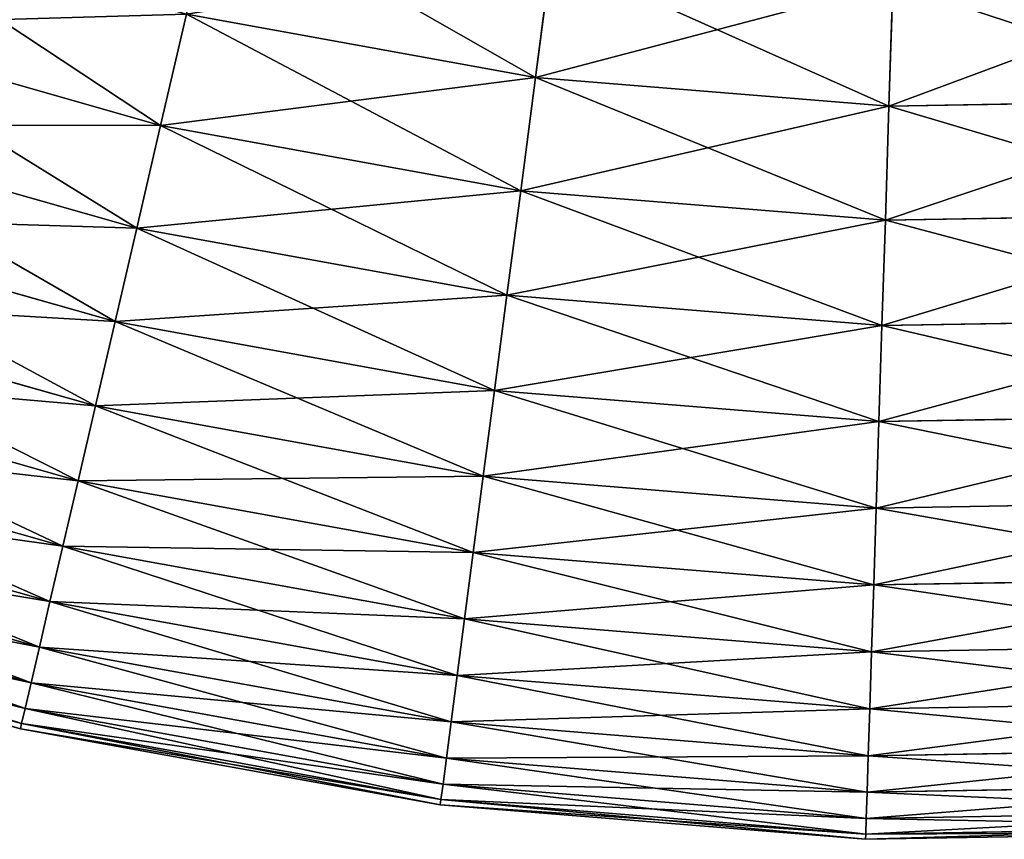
# Model space of a CAD drawing. Extents: x 5 to 635, y -14 to 121.
# Tile 328 of 453: x 574 to 585, y 4 to 13. Entities that reach past the tile are written whole.
import ezdxf

# ---------------------------------------------------------------- set-up
doc = ezdxf.new("R2010")
doc.units = 0
doc.layers.get('0').update_dxf_attribs({"color": 13, "linetype": 'CONTINUOUS'})

# ---------------------------------------------------------------- blocks, each defined once
blk = doc.blocks.new('COMPONENT_4')
for p, q in [((44.767, 10.165, 20.155), (44.583, 8.762, 22.161)), ((44.583, 8.762, 77.718), (44.767, 10.165, 79.725)), ((48.694, 9.846, 20.155), (48.648, 8.432, 22.161)), ((48.648, 8.432, 77.718), (48.694, 9.846, 79.725)), ((40.569, 9.489, 22.161), (40.272, 8.209, 24.235)), ((40.569, 9.489, 77.718), (40.272, 8.209, 75.645)), ((40.569, 9.489, 22.161), (44.583, 8.762, 22.161)), ((40.569, 9.489, 77.718), (44.583, 8.762, 77.718)), ((36.225, 9.361, 24.235), (40.272, 8.209, 24.235)), ((36.225, 9.361, 75.645), (40.272, 8.209, 75.645)), ((44.583, 8.762, 22.161), (44.413, 7.459, 24.235)), ((44.413, 7.459, 75.645), (44.583, 8.762, 77.718)), ((44.583, 8.762, 22.161), (48.648, 8.432, 22.161)), ((44.583, 8.762, 77.718), (48.648, 8.432, 77.718)), ((48.648, 8.432, 22.161), (52.727, 8.502, 22.161)), ((48.648, 8.432, 77.718), (52.727, 8.502, 77.718)), ((48.648, 8.432, 22.161), (48.607, 7.119, 24.235)), ((48.607, 7.119, 75.645), (48.648, 8.432, 77.718)), ((35.837, 8.214, 26.37), (39.998, 7.029, 26.37)), ((35.837, 8.214, 73.51), (39.998, 7.029, 73.51)), ((40.272, 8.209, 24.235), (39.998, 7.029, 26.37)), ((40.272, 8.209, 75.645), (39.998, 7.029, 73.51)), ((40.272, 8.209, 24.235), (44.413, 7.459, 24.235)), ((40.272, 8.209, 75.645), (44.413, 7.459, 75.645)), ((44.413, 7.459, 24.235), (44.255, 6.258, 26.37)), ((44.255, 6.258, 73.51), (44.413, 7.459, 75.645)), ((44.413, 7.459, 24.235), (48.607, 7.119, 24.235)), ((44.413, 7.459, 75.645), (48.607, 7.119, 75.645)), ((35.482, 7.167, 28.562), (39.748, 5.953, 28.562)), ((35.482, 7.167, 71.318), (39.748, 5.953, 71.318)), ((48.607, 7.119, 24.235), (52.814, 7.191, 24.235)), ((48.607, 7.119, 75.645), (52.814, 7.191, 75.645)), ((39.998, 7.029, 26.37), (39.748, 5.953, 28.562)), ((39.998, 7.029, 73.51), (39.748, 5.953, 71.318)), ((39.998, 7.029, 26.37), (44.255, 6.258, 26.37)), ((39.998, 7.029, 73.51), (44.255, 6.258, 73.51)), ((48.607, 7.119, 24.235), (48.568, 5.908, 26.37)), ((48.568, 5.908, 73.51), (48.607, 7.119, 75.645)), ((44.255, 6.258, 26.37), (44.112, 5.163, 28.562)), ((44.112, 5.163, 71.318), (44.255, 6.258, 73.51)), ((44.255, 6.258, 26.37), (48.568, 5.908, 26.37)), ((44.255, 6.258, 73.51), (48.568, 5.908, 73.51)), ((35.163, 6.224, 30.806), (39.523, 4.983, 30.806)), ((35.163, 6.224, 69.074), (39.523, 4.983, 69.074)), ((39.748, 5.953, 28.562), (39.523, 4.983, 30.806)), ((39.748, 5.953, 71.318), (39.523, 4.983, 69.074)), ((39.748, 5.953, 28.562), (44.112, 5.163, 28.562)), ((39.748, 5.953, 71.318), (44.112, 5.163, 71.318)), ((48.568, 5.908, 26.37), (48.533, 4.804, 28.562)), ((48.533, 4.804, 71.318), (48.568, 5.908, 73.51)), ((48.568, 5.908, 26.37), (52.894, 5.982, 26.37)), ((48.568, 5.908, 73.51), (52.894, 5.982, 73.51)), ((34.88, 5.387, 33.095), (39.323, 4.122, 33.095)), ((34.88, 5.387, 66.784), (39.323, 4.122, 66.784)), ((44.112, 5.163, 28.562), (43.983, 4.175, 30.806)), ((43.983, 4.175, 69.074), (44.112, 5.163, 71.318)), ((44.112, 5.163, 28.562), (48.533, 4.804, 28.562)), ((44.112, 5.163, 71.318), (48.533, 4.804, 71.318)), ((39.523, 4.983, 30.806), (39.323, 4.122, 33.095)), ((39.523, 4.983, 69.074), (39.323, 4.122, 66.784)), ((39.523, 4.983, 30.806), (43.983, 4.175, 30.806)), ((39.523, 4.983, 69.074), (43.983, 4.175, 69.074)), ((48.533, 4.804, 28.562), (52.967, 4.88, 28.562)), ((48.533, 4.804, 71.318), (52.967, 4.88, 71.318)), ((48.533, 4.804, 28.562), (48.501, 3.809, 30.806)), ((48.501, 3.809, 69.074), (48.533, 4.804, 71.318)), ((34.632, 4.657, 35.426), (39.148, 3.371, 35.426)), ((34.632, 4.657, 64.454), (39.148, 3.371, 64.454)), ((39.323, 4.122, 33.095), (39.148, 3.371, 35.426)), ((39.323, 4.122, 66.784), (39.148, 3.371, 64.454)), ((39.323, 4.122, 33.095), (43.868, 3.299, 33.095)), ((39.323, 4.122, 66.784), (43.868, 3.299, 66.784)), ((43.983, 4.175, 30.806), (43.868, 3.299, 33.095)), ((43.868, 3.299, 66.784), (43.983, 4.175, 69.074)), ((43.983, 4.175, 30.806), (48.501, 3.809, 30.806)), ((43.983, 4.175, 69.074), (48.501, 3.809, 69.074)), ((34.422, 4.036, 37.791), (39, 2.733, 37.791)), ((34.422, 4.036, 62.089), (39, 2.733, 62.089)), ((48.501, 3.809, 30.806), (53.033, 3.887, 30.806)), ((48.501, 3.809, 69.074), (53.033, 3.887, 69.074)), ((48.501, 3.809, 30.806), (48.473, 2.925, 33.095)), ((48.473, 2.925, 66.784), (48.501, 3.809, 69.074)), ((34.25, 3.526, 40.185), (38.878, 2.208, 40.185)), ((34.25, 3.526, 59.694), (38.878, 2.208, 59.694)), ((39.148, 3.371, 35.426), (39, 2.733, 37.791)), ((39.148, 3.371, 64.454), (39, 2.733, 62.089)), ((39.148, 3.371, 35.426), (43.768, 2.534, 35.426)), ((39.148, 3.371, 64.454), (43.768, 2.534, 64.454)), ((43.868, 3.299, 33.095), (43.768, 2.534, 35.426)), ((43.768, 2.534, 64.454), (43.868, 3.299, 66.784)), ((43.868, 3.299, 33.095), (48.473, 2.925, 33.095)), ((43.868, 3.299, 66.784), (48.473, 2.925, 66.784)), ((34.115, 3.128, 42.603), (38.783, 1.799, 42.603)), ((34.115, 3.128, 57.276), (38.783, 1.799, 57.276)), ((48.473, 2.925, 33.095), (53.092, 3.004, 33.095)), ((48.473, 2.925, 66.784), (53.092, 3.004, 66.784)), ((34.018, 2.843, 45.039), (38.715, 1.506, 45.039)), ((34.018, 2.843, 54.841), (38.715, 1.506, 54.841)), ((48.473, 2.925, 33.095), (48.448, 2.154, 35.426)), ((48.448, 2.154, 64.454), (48.473, 2.925, 66.784)), ((39, 2.733, 37.791), (38.878, 2.208, 40.185)), ((39, 2.733, 62.089), (38.878, 2.208, 59.694)), ((39, 2.733, 37.791), (43.683, 1.885, 37.791)), ((39, 2.733, 62.089), (43.683, 1.885, 62.089)), ((33.941, 2.615, 49.94), (38.66, 1.271, 49.94)), ((33.96, 2.672, 47.486), (38.674, 1.33, 47.486)), ((33.96, 2.672, 52.393), (38.674, 1.33, 52.393)), ((43.768, 2.534, 35.426), (43.683, 1.885, 37.791)), ((43.683, 1.885, 62.089), (43.768, 2.534, 64.454)), ((43.768, 2.534, 35.426), (48.448, 2.154, 35.426)), ((43.768, 2.534, 64.454), (48.448, 2.154, 64.454)), ((38.878, 2.208, 40.185), (38.783, 1.799, 42.603)), ((38.878, 2.208, 59.694), (38.783, 1.799, 57.276)), ((38.878, 2.208, 40.185), (43.613, 1.351, 40.185)), ((38.878, 2.208, 59.694), (43.613, 1.351, 59.694)), ((48.448, 2.154, 35.426), (48.427, 1.499, 37.791)), ((48.427, 1.499, 62.089), (48.448, 2.154, 64.454)), ((48.448, 2.154, 35.426), (53.143, 2.235, 35.426)), ((48.448, 2.154, 64.454), (53.143, 2.235, 64.454)), ((43.683, 1.885, 37.791), (43.613, 1.351, 40.185)), ((43.613, 1.351, 59.694), (43.683, 1.885, 62.089)), ((43.683, 1.885, 37.791), (48.427, 1.499, 37.791)), ((43.683, 1.885, 62.089), (48.427, 1.499, 62.089)), ((38.783, 1.799, 42.603), (38.715, 1.506, 45.039)), ((38.783, 1.799, 57.276), (38.715, 1.506, 54.841)), ((38.783, 1.799, 42.603), (43.559, 0.934, 42.603)), ((38.783, 1.799, 57.276), (43.559, 0.934, 57.276)), ((38.715, 1.506, 45.039), (38.674, 1.33, 47.486)), ((38.715, 1.506, 54.841), (38.674, 1.33, 52.393)), ((38.715, 1.506, 45.039), (43.52, 0.636, 45.039)), ((38.715, 1.506, 54.841), (43.52, 0.636, 54.841)), ((48.427, 1.499, 37.791), (48.41, 0.961, 40.185)), ((48.41, 0.961, 59.694), (48.427, 1.499, 62.089)), ((48.427, 1.499, 37.791), (53.186, 1.581, 37.791)), ((48.427, 1.499, 62.089), (53.186, 1.581, 62.089)), ((38.674, 1.33, 47.486), (38.66, 1.271, 49.94)), ((38.674, 1.33, 52.393), (38.66, 1.271, 49.94)), ((38.66, 1.271, 49.94), (43.489, 0.397, 49.94)), ((38.674, 1.33, 47.486), (43.496, 0.457, 47.486)), ((38.674, 1.33, 52.393), (43.496, 0.457, 52.393)), ((43.613, 1.351, 40.185), (43.559, 0.934, 42.603)), ((43.559, 0.934, 57.276), (43.613, 1.351, 59.694)), ((43.613, 1.351, 40.185), (48.41, 0.961, 40.185)), ((43.613, 1.351, 59.694), (48.41, 0.961, 59.694)), ((48.41, 0.961, 40.185), (53.222, 1.044, 40.185)), ((48.41, 0.961, 59.694), (53.222, 1.044, 59.694)), ((43.559, 0.934, 42.603), (43.52, 0.636, 45.039)), ((43.52, 0.636, 54.841), (43.559, 0.934, 57.276)), ((43.559, 0.934, 42.603), (48.397, 0.542, 42.603)), ((43.559, 0.934, 57.276), (48.397, 0.542, 57.276)), ((48.41, 0.961, 40.185), (48.397, 0.542, 42.603)), ((48.397, 0.542, 57.276), (48.41, 0.961, 59.694)), ((43.52, 0.636, 45.039), (43.496, 0.457, 47.486)), ((43.496, 0.457, 52.393), (43.52, 0.636, 54.841)), ((43.52, 0.636, 45.039), (48.387, 0.241, 45.039)), ((43.52, 0.636, 54.841), (48.387, 0.241, 54.841)), ((48.397, 0.542, 42.603), (53.249, 0.625, 42.603)), ((48.397, 0.542, 57.276), (53.249, 0.625, 57.276)), ((43.496, 0.457, 47.486), (43.489, 0.397, 49.94)), ((43.489, 0.397, 49.94), (43.496, 0.457, 52.393)), ((43.496, 0.457, 47.486), (48.381, 0.06, 47.486)), ((43.496, 0.457, 52.393), (48.381, 0.06, 52.393)), ((48.397, 0.542, 42.603), (48.387, 0.241, 45.039)), ((48.387, 0.241, 54.841), (48.397, 0.542, 57.276)), ((43.489, 0.397, 49.94), (48.379, 0, 49.94)), ((48.387, 0.241, 45.039), (48.381, 0.06, 47.486)), ((48.381, 0.06, 52.393), (48.387, 0.241, 54.841)), ((48.387, 0.241, 45.039), (53.269, 0.325, 45.039)), ((48.387, 0.241, 54.841), (53.269, 0.325, 54.841)), ((48.381, 0.06, 47.486), (53.281, 0.144, 47.486)), ((48.381, 0.06, 52.393), (53.281, 0.144, 52.393)), ((48.379, 0, 49.94), (53.285, 0.084, 49.94)), ((48.381, 0.06, 47.486), (48.379, 0, 49.94)), ((48.379, 0, 49.94), (48.381, 0.06, 52.393))]:
    blk.add_line(p, q)
mesh = blk.add_polyface()
corners = [(44.583, 8.762, 22.161), (40.89, 10.867, 20.155), (44.767, 10.165, 20.155), (40.569, 9.489, 22.161)]
mesh.append_faces([[corners[k] for k in face] for face in [(0, 1, 2), (1, 0, 3)]], dxfattribs={"vtx0": -1})
mesh = blk.add_polyface()
corners = [(44.767, 10.165, 79.725), (40.569, 9.489, 77.718), (44.583, 8.762, 77.718), (40.89, 10.867, 79.725)]
mesh.append_faces([[corners[k] for k in face] for face in [(0, 1, 2), (1, 0, 3)]], dxfattribs={"vtx0": -1})
mesh = blk.add_polyface()
corners = [(40.272, 8.209, 24.235), (36.647, 10.606, 22.161), (40.569, 9.489, 22.161), (36.225, 9.361, 24.235)]
mesh.append_faces([[corners[k] for k in face] for face in [(0, 1, 2), (1, 0, 3)]], dxfattribs={"vtx0": -1})
mesh = blk.add_polyface()
corners = [(40.569, 9.489, 77.718), (36.225, 9.361, 75.645), (40.272, 8.209, 75.645), (36.647, 10.606, 77.718)]
mesh.append_faces([[corners[k] for k in face] for face in [(0, 1, 2), (1, 0, 3)]], dxfattribs={"vtx0": -1})
mesh = blk.add_polyface()
corners = [(48.648, 8.432, 22.161), (44.767, 10.165, 20.155), (48.694, 9.846, 20.155), (44.583, 8.762, 22.161)]
mesh.append_faces([[corners[k] for k in face] for face in [(0, 1, 2), (1, 0, 3)]], dxfattribs={"vtx0": -1})
mesh = blk.add_polyface()
corners = [(48.694, 9.846, 79.725), (44.583, 8.762, 77.718), (48.648, 8.432, 77.718), (44.767, 10.165, 79.725)]
mesh.append_faces([[corners[k] for k in face] for face in [(0, 1, 2), (1, 0, 3)]], dxfattribs={"vtx0": -1})
mesh = blk.add_polyface()
corners = [(52.727, 8.502, 22.161), (48.694, 9.846, 20.155), (52.633, 9.914, 20.155), (48.648, 8.432, 22.161)]
mesh.append_faces([[corners[k] for k in face] for face in [(0, 1, 2), (1, 0, 3)]], dxfattribs={"vtx0": -1})
mesh = blk.add_polyface()
corners = [(52.633, 9.914, 79.725), (48.648, 8.432, 77.718), (52.727, 8.502, 77.718), (48.694, 9.846, 79.725)]
mesh.append_faces([[corners[k] for k in face] for face in [(0, 1, 2), (1, 0, 3)]], dxfattribs={"vtx0": -1})
mesh = blk.add_polyface()
corners = [(44.413, 7.459, 24.235), (40.569, 9.489, 22.161), (44.583, 8.762, 22.161), (40.272, 8.209, 24.235)]
mesh.append_faces([[corners[k] for k in face] for face in [(0, 1, 2), (1, 0, 3)]], dxfattribs={"vtx0": -1})
mesh = blk.add_polyface()
corners = [(44.583, 8.762, 77.718), (40.272, 8.209, 75.645), (44.413, 7.459, 75.645), (40.569, 9.489, 77.718)]
mesh.append_faces([[corners[k] for k in face] for face in [(0, 1, 2), (1, 0, 3)]], dxfattribs={"vtx0": -1})
mesh = blk.add_polyface()
corners = [(39.998, 7.029, 26.37), (36.225, 9.361, 24.235), (40.272, 8.209, 24.235), (35.837, 8.214, 26.37)]
mesh.append_faces([[corners[k] for k in face] for face in [(0, 1, 2), (1, 0, 3)]], dxfattribs={"vtx0": -1})
mesh = blk.add_polyface()
corners = [(40.272, 8.209, 75.645), (35.837, 8.214, 73.51), (39.998, 7.029, 73.51), (36.225, 9.361, 75.645)]
mesh.append_faces([[corners[k] for k in face] for face in [(0, 1, 2), (1, 0, 3)]], dxfattribs={"vtx0": -1})
mesh = blk.add_polyface()
corners = [(48.607, 7.119, 24.235), (44.583, 8.762, 22.161), (48.648, 8.432, 22.161), (44.413, 7.459, 24.235)]
mesh.append_faces([[corners[k] for k in face] for face in [(0, 1, 2), (1, 0, 3)]], dxfattribs={"vtx0": -1})
mesh = blk.add_polyface()
corners = [(48.648, 8.432, 77.718), (44.413, 7.459, 75.645), (48.607, 7.119, 75.645), (44.583, 8.762, 77.718)]
mesh.append_faces([[corners[k] for k in face] for face in [(0, 1, 2), (1, 0, 3)]], dxfattribs={"vtx0": -1})
mesh = blk.add_polyface()
corners = [(52.814, 7.191, 24.235), (48.648, 8.432, 22.161), (52.727, 8.502, 22.161), (48.607, 7.119, 24.235)]
mesh.append_faces([[corners[k] for k in face] for face in [(0, 1, 2), (1, 0, 3)]], dxfattribs={"vtx0": -1})
mesh = blk.add_polyface()
corners = [(52.727, 8.502, 77.718), (48.607, 7.119, 75.645), (52.814, 7.191, 75.645), (48.648, 8.432, 77.718)]
mesh.append_faces([[corners[k] for k in face] for face in [(0, 1, 2), (1, 0, 3)]], dxfattribs={"vtx0": -1})
mesh = blk.add_polyface()
corners = [(39.748, 5.953, 28.562), (35.837, 8.214, 26.37), (39.998, 7.029, 26.37), (35.482, 7.167, 28.562)]
mesh.append_faces([[corners[k] for k in face] for face in [(0, 1, 2), (1, 0, 3)]], dxfattribs={"vtx0": -1})
mesh = blk.add_polyface()
corners = [(39.998, 7.029, 73.51), (35.482, 7.167, 71.318), (39.748, 5.953, 71.318), (35.837, 8.214, 73.51)]
mesh.append_faces([[corners[k] for k in face] for face in [(0, 1, 2), (1, 0, 3)]], dxfattribs={"vtx0": -1})
mesh = blk.add_polyface()
corners = [(44.255, 6.258, 26.37), (40.272, 8.209, 24.235), (44.413, 7.459, 24.235), (39.998, 7.029, 26.37)]
mesh.append_faces([[corners[k] for k in face] for face in [(0, 1, 2), (1, 0, 3)]], dxfattribs={"vtx0": -1})
mesh = blk.add_polyface()
corners = [(44.413, 7.459, 75.645), (39.998, 7.029, 73.51), (44.255, 6.258, 73.51), (40.272, 8.209, 75.645)]
mesh.append_faces([[corners[k] for k in face] for face in [(0, 1, 2), (1, 0, 3)]], dxfattribs={"vtx0": -1})
mesh = blk.add_polyface()
corners = [(48.568, 5.908, 26.37), (44.413, 7.459, 24.235), (48.607, 7.119, 24.235), (44.255, 6.258, 26.37)]
mesh.append_faces([[corners[k] for k in face] for face in [(0, 1, 2), (1, 0, 3)]], dxfattribs={"vtx0": -1})
mesh = blk.add_polyface()
corners = [(48.607, 7.119, 75.645), (44.255, 6.258, 73.51), (48.568, 5.908, 73.51), (44.413, 7.459, 75.645)]
mesh.append_faces([[corners[k] for k in face] for face in [(0, 1, 2), (1, 0, 3)]], dxfattribs={"vtx0": -1})
mesh = blk.add_polyface()
corners = [(39.523, 4.983, 30.806), (35.482, 7.167, 28.562), (39.748, 5.953, 28.562), (35.163, 6.224, 30.806)]
mesh.append_faces([[corners[k] for k in face] for face in [(0, 1, 2), (1, 0, 3)]], dxfattribs={"vtx0": -1})
mesh = blk.add_polyface()
corners = [(39.748, 5.953, 71.318), (35.163, 6.224, 69.074), (39.523, 4.983, 69.074), (35.482, 7.167, 71.318)]
mesh.append_faces([[corners[k] for k in face] for face in [(0, 1, 2), (1, 0, 3)]], dxfattribs={"vtx0": -1})
mesh = blk.add_polyface()
corners = [(52.894, 5.982, 26.37), (48.607, 7.119, 24.235), (52.814, 7.191, 24.235), (48.568, 5.908, 26.37)]
mesh.append_faces([[corners[k] for k in face] for face in [(0, 1, 2), (1, 0, 3)]], dxfattribs={"vtx0": -1})
mesh = blk.add_polyface()
corners = [(52.814, 7.191, 75.645), (48.568, 5.908, 73.51), (52.894, 5.982, 73.51), (48.607, 7.119, 75.645)]
mesh.append_faces([[corners[k] for k in face] for face in [(0, 1, 2), (1, 0, 3)]], dxfattribs={"vtx0": -1})
mesh = blk.add_polyface()
corners = [(44.112, 5.163, 28.562), (39.998, 7.029, 26.37), (44.255, 6.258, 26.37), (39.748, 5.953, 28.562)]
mesh.append_faces([[corners[k] for k in face] for face in [(0, 1, 2), (1, 0, 3)]], dxfattribs={"vtx0": -1})
mesh = blk.add_polyface()
corners = [(44.255, 6.258, 73.51), (39.748, 5.953, 71.318), (44.112, 5.163, 71.318), (39.998, 7.029, 73.51)]
mesh.append_faces([[corners[k] for k in face] for face in [(0, 1, 2), (1, 0, 3)]], dxfattribs={"vtx0": -1})
mesh = blk.add_polyface()
corners = [(48.533, 4.804, 28.562), (44.255, 6.258, 26.37), (48.568, 5.908, 26.37), (44.112, 5.163, 28.562)]
mesh.append_faces([[corners[k] for k in face] for face in [(0, 1, 2), (1, 0, 3)]], dxfattribs={"vtx0": -1})
mesh = blk.add_polyface()
corners = [(48.568, 5.908, 73.51), (44.112, 5.163, 71.318), (48.533, 4.804, 71.318), (44.255, 6.258, 73.51)]
mesh.append_faces([[corners[k] for k in face] for face in [(0, 1, 2), (1, 0, 3)]], dxfattribs={"vtx0": -1})
mesh = blk.add_polyface()
corners = [(39.323, 4.122, 33.095), (35.163, 6.224, 30.806), (39.523, 4.983, 30.806), (34.88, 5.387, 33.095)]
mesh.append_faces([[corners[k] for k in face] for face in [(0, 1, 2), (1, 0, 3)]], dxfattribs={"vtx0": -1})
mesh = blk.add_polyface()
corners = [(39.523, 4.983, 69.074), (34.88, 5.387, 66.784), (39.323, 4.122, 66.784), (35.163, 6.224, 69.074)]
mesh.append_faces([[corners[k] for k in face] for face in [(0, 1, 2), (1, 0, 3)]], dxfattribs={"vtx0": -1})
mesh = blk.add_polyface()
corners = [(43.983, 4.175, 30.806), (39.748, 5.953, 28.562), (44.112, 5.163, 28.562), (39.523, 4.983, 30.806)]
mesh.append_faces([[corners[k] for k in face] for face in [(0, 1, 2), (1, 0, 3)]], dxfattribs={"vtx0": -1})
mesh = blk.add_polyface()
corners = [(44.112, 5.163, 71.318), (39.523, 4.983, 69.074), (43.983, 4.175, 69.074), (39.748, 5.953, 71.318)]
mesh.append_faces([[corners[k] for k in face] for face in [(0, 1, 2), (1, 0, 3)]], dxfattribs={"vtx0": -1})
mesh = blk.add_polyface()
corners = [(52.967, 4.88, 28.562), (48.568, 5.908, 26.37), (52.894, 5.982, 26.37), (48.533, 4.804, 28.562)]
mesh.append_faces([[corners[k] for k in face] for face in [(0, 1, 2), (1, 0, 3)]], dxfattribs={"vtx0": -1})
mesh = blk.add_polyface()
corners = [(52.894, 5.982, 73.51), (48.533, 4.804, 71.318), (52.967, 4.88, 71.318), (48.568, 5.908, 73.51)]
mesh.append_faces([[corners[k] for k in face] for face in [(0, 1, 2), (1, 0, 3)]], dxfattribs={"vtx0": -1})
mesh = blk.add_polyface()
corners = [(39.148, 3.371, 35.426), (34.88, 5.387, 33.095), (39.323, 4.122, 33.095), (34.632, 4.657, 35.426)]
mesh.append_faces([[corners[k] for k in face] for face in [(0, 1, 2), (1, 0, 3)]], dxfattribs={"vtx0": -1})
mesh = blk.add_polyface()
corners = [(39.323, 4.122, 66.784), (34.632, 4.657, 64.454), (39.148, 3.371, 64.454), (34.88, 5.387, 66.784)]
mesh.append_faces([[corners[k] for k in face] for face in [(0, 1, 2), (1, 0, 3)]], dxfattribs={"vtx0": -1})
mesh = blk.add_polyface()
corners = [(48.501, 3.809, 30.806), (44.112, 5.163, 28.562), (48.533, 4.804, 28.562), (43.983, 4.175, 30.806)]
mesh.append_faces([[corners[k] for k in face] for face in [(0, 1, 2), (1, 0, 3)]], dxfattribs={"vtx0": -1})
mesh = blk.add_polyface()
corners = [(48.533, 4.804, 71.318), (43.983, 4.175, 69.074), (48.501, 3.809, 69.074), (44.112, 5.163, 71.318)]
mesh.append_faces([[corners[k] for k in face] for face in [(0, 1, 2), (1, 0, 3)]], dxfattribs={"vtx0": -1})
mesh = blk.add_polyface()
corners = [(43.868, 3.299, 33.095), (39.523, 4.983, 30.806), (43.983, 4.175, 30.806), (39.323, 4.122, 33.095)]
mesh.append_faces([[corners[k] for k in face] for face in [(0, 1, 2), (1, 0, 3)]], dxfattribs={"vtx0": -1})
mesh = blk.add_polyface()
corners = [(43.983, 4.175, 69.074), (39.323, 4.122, 66.784), (43.868, 3.299, 66.784), (39.523, 4.983, 69.074)]
mesh.append_faces([[corners[k] for k in face] for face in [(0, 1, 2), (1, 0, 3)]], dxfattribs={"vtx0": -1})
mesh = blk.add_polyface()
corners = [(53.033, 3.887, 30.806), (48.533, 4.804, 28.562), (52.967, 4.88, 28.562), (48.501, 3.809, 30.806)]
mesh.append_faces([[corners[k] for k in face] for face in [(0, 1, 2), (1, 0, 3)]], dxfattribs={"vtx0": -1})
mesh = blk.add_polyface()
corners = [(52.967, 4.88, 71.318), (48.501, 3.809, 69.074), (53.033, 3.887, 69.074), (48.533, 4.804, 71.318)]
mesh.append_faces([[corners[k] for k in face] for face in [(0, 1, 2), (1, 0, 3)]], dxfattribs={"vtx0": -1})
mesh = blk.add_polyface()
corners = [(39, 2.733, 37.791), (34.632, 4.657, 35.426), (39.148, 3.371, 35.426), (34.422, 4.036, 37.791)]
mesh.append_faces([[corners[k] for k in face] for face in [(0, 1, 2), (1, 0, 3)]], dxfattribs={"vtx0": -1})
mesh = blk.add_polyface()
corners = [(39.148, 3.371, 64.454), (34.422, 4.036, 62.089), (39, 2.733, 62.089), (34.632, 4.657, 64.454)]
mesh.append_faces([[corners[k] for k in face] for face in [(0, 1, 2), (1, 0, 3)]], dxfattribs={"vtx0": -1})
mesh = blk.add_polyface()
corners = [(43.768, 2.534, 35.426), (39.323, 4.122, 33.095), (43.868, 3.299, 33.095), (39.148, 3.371, 35.426)]
mesh.append_faces([[corners[k] for k in face] for face in [(0, 1, 2), (1, 0, 3)]], dxfattribs={"vtx0": -1})
mesh = blk.add_polyface()
corners = [(43.868, 3.299, 66.784), (39.148, 3.371, 64.454), (43.768, 2.534, 64.454), (39.323, 4.122, 66.784)]
mesh.append_faces([[corners[k] for k in face] for face in [(0, 1, 2), (1, 0, 3)]], dxfattribs={"vtx0": -1})
mesh = blk.add_polyface()
corners = [(48.473, 2.925, 33.095), (43.983, 4.175, 30.806), (48.501, 3.809, 30.806), (43.868, 3.299, 33.095)]
mesh.append_faces([[corners[k] for k in face] for face in [(0, 1, 2), (1, 0, 3)]], dxfattribs={"vtx0": -1})
mesh = blk.add_polyface()
corners = [(48.501, 3.809, 69.074), (43.868, 3.299, 66.784), (48.473, 2.925, 66.784), (43.983, 4.175, 69.074)]
mesh.append_faces([[corners[k] for k in face] for face in [(0, 1, 2), (1, 0, 3)]], dxfattribs={"vtx0": -1})
mesh = blk.add_polyface()
corners = [(38.878, 2.208, 40.185), (34.422, 4.036, 37.791), (39, 2.733, 37.791), (34.25, 3.526, 40.185)]
mesh.append_faces([[corners[k] for k in face] for face in [(0, 1, 2), (1, 0, 3)]], dxfattribs={"vtx0": -1})
mesh = blk.add_polyface()
corners = [(39, 2.733, 62.089), (34.25, 3.526, 59.694), (38.878, 2.208, 59.694), (34.422, 4.036, 62.089)]
mesh.append_faces([[corners[k] for k in face] for face in [(0, 1, 2), (1, 0, 3)]], dxfattribs={"vtx0": -1})
mesh = blk.add_polyface()
corners = [(53.092, 3.004, 33.095), (48.501, 3.809, 30.806), (53.033, 3.887, 30.806), (48.473, 2.925, 33.095)]
mesh.append_faces([[corners[k] for k in face] for face in [(0, 1, 2), (1, 0, 3)]], dxfattribs={"vtx0": -1})
mesh = blk.add_polyface()
corners = [(53.033, 3.887, 69.074), (48.473, 2.925, 66.784), (53.092, 3.004, 66.784), (48.501, 3.809, 69.074)]
mesh.append_faces([[corners[k] for k in face] for face in [(0, 1, 2), (1, 0, 3)]], dxfattribs={"vtx0": -1})
mesh = blk.add_polyface()
corners = [(38.783, 1.799, 42.603), (34.25, 3.526, 40.185), (38.878, 2.208, 40.185), (34.115, 3.128, 42.603)]
mesh.append_faces([[corners[k] for k in face] for face in [(0, 1, 2), (1, 0, 3)]], dxfattribs={"vtx0": -1})
mesh = blk.add_polyface()
corners = [(38.878, 2.208, 59.694), (34.115, 3.128, 57.276), (38.783, 1.799, 57.276), (34.25, 3.526, 59.694)]
mesh.append_faces([[corners[k] for k in face] for face in [(0, 1, 2), (1, 0, 3)]], dxfattribs={"vtx0": -1})
mesh = blk.add_polyface()
corners = [(43.683, 1.885, 37.791), (39.148, 3.371, 35.426), (43.768, 2.534, 35.426), (39, 2.733, 37.791)]
mesh.append_faces([[corners[k] for k in face] for face in [(0, 1, 2), (1, 0, 3)]], dxfattribs={"vtx0": -1})
mesh = blk.add_polyface()
corners = [(43.768, 2.534, 64.454), (39, 2.733, 62.089), (43.683, 1.885, 62.089), (39.148, 3.371, 64.454)]
mesh.append_faces([[corners[k] for k in face] for face in [(0, 1, 2), (1, 0, 3)]], dxfattribs={"vtx0": -1})
mesh = blk.add_polyface()
corners = [(48.448, 2.154, 35.426), (43.868, 3.299, 33.095), (48.473, 2.925, 33.095), (43.768, 2.534, 35.426)]
mesh.append_faces([[corners[k] for k in face] for face in [(0, 1, 2), (1, 0, 3)]], dxfattribs={"vtx0": -1})
mesh = blk.add_polyface()
corners = [(48.473, 2.925, 66.784), (43.768, 2.534, 64.454), (48.448, 2.154, 64.454), (43.868, 3.299, 66.784)]
mesh.append_faces([[corners[k] for k in face] for face in [(0, 1, 2), (1, 0, 3)]], dxfattribs={"vtx0": -1})
mesh = blk.add_polyface()
corners = [(38.715, 1.506, 45.039), (34.115, 3.128, 42.603), (38.783, 1.799, 42.603), (34.018, 2.843, 45.039)]
mesh.append_faces([[corners[k] for k in face] for face in [(0, 1, 2), (1, 0, 3)]], dxfattribs={"vtx0": -1})
mesh = blk.add_polyface()
corners = [(38.783, 1.799, 57.276), (34.018, 2.843, 54.841), (38.715, 1.506, 54.841), (34.115, 3.128, 57.276)]
mesh.append_faces([[corners[k] for k in face] for face in [(0, 1, 2), (1, 0, 3)]], dxfattribs={"vtx0": -1})
mesh = blk.add_polyface()
corners = [(53.143, 2.235, 35.426), (48.473, 2.925, 33.095), (53.092, 3.004, 33.095), (48.448, 2.154, 35.426)]
mesh.append_faces([[corners[k] for k in face] for face in [(0, 1, 2), (1, 0, 3)]], dxfattribs={"vtx0": -1})
mesh = blk.add_polyface()
corners = [(53.092, 3.004, 66.784), (48.448, 2.154, 64.454), (53.143, 2.235, 64.454), (48.473, 2.925, 66.784)]
mesh.append_faces([[corners[k] for k in face] for face in [(0, 1, 2), (1, 0, 3)]], dxfattribs={"vtx0": -1})
mesh = blk.add_polyface()
corners = [(38.674, 1.33, 47.486), (34.018, 2.843, 45.039), (38.715, 1.506, 45.039), (33.96, 2.672, 47.486)]
mesh.append_faces([[corners[k] for k in face] for face in [(0, 1, 2), (1, 0, 3)]], dxfattribs={"vtx0": -1})
mesh = blk.add_polyface()
corners = [(38.715, 1.506, 54.841), (33.96, 2.672, 52.393), (38.674, 1.33, 52.393), (34.018, 2.843, 54.841)]
mesh.append_faces([[corners[k] for k in face] for face in [(0, 1, 2), (1, 0, 3)]], dxfattribs={"vtx0": -1})
mesh = blk.add_polyface()
corners = [(43.613, 1.351, 40.185), (39, 2.733, 37.791), (43.683, 1.885, 37.791), (38.878, 2.208, 40.185)]
mesh.append_faces([[corners[k] for k in face] for face in [(0, 1, 2), (1, 0, 3)]], dxfattribs={"vtx0": -1})
mesh = blk.add_polyface()
corners = [(43.683, 1.885, 62.089), (38.878, 2.208, 59.694), (43.613, 1.351, 59.694), (39, 2.733, 62.089)]
mesh.append_faces([[corners[k] for k in face] for face in [(0, 1, 2), (1, 0, 3)]], dxfattribs={"vtx0": -1})
mesh = blk.add_polyface()
corners = [(38.66, 1.271, 49.94), (33.96, 2.672, 47.486), (38.674, 1.33, 47.486), (33.941, 2.615, 49.94)]
mesh.append_faces([[corners[k] for k in face] for face in [(0, 1, 2), (1, 0, 3)]], dxfattribs={"vtx0": -1})
mesh = blk.add_polyface()
corners = [(38.674, 1.33, 52.393), (33.941, 2.615, 49.94), (38.66, 1.271, 49.94), (33.96, 2.672, 52.393)]
mesh.append_faces([[corners[k] for k in face] for face in [(0, 1, 2), (1, 0, 3)]], dxfattribs={"vtx0": -1})
mesh = blk.add_polyface()
corners = [(48.427, 1.499, 37.791), (43.768, 2.534, 35.426), (48.448, 2.154, 35.426), (43.683, 1.885, 37.791)]
mesh.append_faces([[corners[k] for k in face] for face in [(0, 1, 2), (1, 0, 3)]], dxfattribs={"vtx0": -1})
mesh = blk.add_polyface()
corners = [(48.448, 2.154, 64.454), (43.683, 1.885, 62.089), (48.427, 1.499, 62.089), (43.768, 2.534, 64.454)]
mesh.append_faces([[corners[k] for k in face] for face in [(0, 1, 2), (1, 0, 3)]], dxfattribs={"vtx0": -1})
mesh = blk.add_polyface()
corners = [(43.559, 0.934, 42.603), (38.878, 2.208, 40.185), (43.613, 1.351, 40.185), (38.783, 1.799, 42.603)]
mesh.append_faces([[corners[k] for k in face] for face in [(0, 1, 2), (1, 0, 3)]], dxfattribs={"vtx0": -1})
mesh = blk.add_polyface()
corners = [(43.613, 1.351, 59.694), (38.783, 1.799, 57.276), (43.559, 0.934, 57.276), (38.878, 2.208, 59.694)]
mesh.append_faces([[corners[k] for k in face] for face in [(0, 1, 2), (1, 0, 3)]], dxfattribs={"vtx0": -1})
mesh = blk.add_polyface()
corners = [(53.186, 1.581, 37.791), (48.448, 2.154, 35.426), (53.143, 2.235, 35.426), (48.427, 1.499, 37.791)]
mesh.append_faces([[corners[k] for k in face] for face in [(0, 1, 2), (1, 0, 3)]], dxfattribs={"vtx0": -1})
mesh = blk.add_polyface()
corners = [(53.143, 2.235, 64.454), (48.427, 1.499, 62.089), (53.186, 1.581, 62.089), (48.448, 2.154, 64.454)]
mesh.append_faces([[corners[k] for k in face] for face in [(0, 1, 2), (1, 0, 3)]], dxfattribs={"vtx0": -1})
mesh = blk.add_polyface()
corners = [(48.41, 0.961, 40.185), (43.683, 1.885, 37.791), (48.427, 1.499, 37.791), (43.613, 1.351, 40.185)]
mesh.append_faces([[corners[k] for k in face] for face in [(0, 1, 2), (1, 0, 3)]], dxfattribs={"vtx0": -1})
mesh = blk.add_polyface()
corners = [(48.427, 1.499, 62.089), (43.613, 1.351, 59.694), (48.41, 0.961, 59.694), (43.683, 1.885, 62.089)]
mesh.append_faces([[corners[k] for k in face] for face in [(0, 1, 2), (1, 0, 3)]], dxfattribs={"vtx0": -1})
mesh = blk.add_polyface()
corners = [(43.52, 0.636, 45.039), (38.783, 1.799, 42.603), (43.559, 0.934, 42.603), (38.715, 1.506, 45.039)]
mesh.append_faces([[corners[k] for k in face] for face in [(0, 1, 2), (1, 0, 3)]], dxfattribs={"vtx0": -1})
mesh = blk.add_polyface()
corners = [(43.559, 0.934, 57.276), (38.715, 1.506, 54.841), (43.52, 0.636, 54.841), (38.783, 1.799, 57.276)]
mesh.append_faces([[corners[k] for k in face] for face in [(0, 1, 2), (1, 0, 3)]], dxfattribs={"vtx0": -1})
mesh = blk.add_polyface()
corners = [(43.496, 0.457, 47.486), (38.715, 1.506, 45.039), (43.52, 0.636, 45.039), (38.674, 1.33, 47.486)]
mesh.append_faces([[corners[k] for k in face] for face in [(0, 1, 2), (1, 0, 3)]], dxfattribs={"vtx0": -1})
mesh = blk.add_polyface()
corners = [(43.52, 0.636, 54.841), (38.674, 1.33, 52.393), (43.496, 0.457, 52.393), (38.715, 1.506, 54.841)]
mesh.append_faces([[corners[k] for k in face] for face in [(0, 1, 2), (1, 0, 3)]], dxfattribs={"vtx0": -1})
mesh = blk.add_polyface()
corners = [(53.222, 1.044, 40.185), (48.427, 1.499, 37.791), (53.186, 1.581, 37.791), (48.41, 0.961, 40.185)]
mesh.append_faces([[corners[k] for k in face] for face in [(0, 1, 2), (1, 0, 3)]], dxfattribs={"vtx0": -1})
mesh = blk.add_polyface()
corners = [(53.186, 1.581, 62.089), (48.41, 0.961, 59.694), (53.222, 1.044, 59.694), (48.427, 1.499, 62.089)]
mesh.append_faces([[corners[k] for k in face] for face in [(0, 1, 2), (1, 0, 3)]], dxfattribs={"vtx0": -1})
mesh = blk.add_polyface()
corners = [(43.489, 0.397, 49.94), (38.674, 1.33, 47.486), (43.496, 0.457, 47.486), (38.66, 1.271, 49.94)]
mesh.append_faces([[corners[k] for k in face] for face in [(0, 1, 2), (1, 0, 3)]], dxfattribs={"vtx0": -1})
mesh = blk.add_polyface()
corners = [(43.496, 0.457, 52.393), (38.66, 1.271, 49.94), (43.489, 0.397, 49.94), (38.674, 1.33, 52.393)]
mesh.append_faces([[corners[k] for k in face] for face in [(0, 1, 2), (1, 0, 3)]], dxfattribs={"vtx0": -1})
mesh = blk.add_polyface()
corners = [(48.397, 0.542, 42.603), (43.613, 1.351, 40.185), (48.41, 0.961, 40.185), (43.559, 0.934, 42.603)]
mesh.append_faces([[corners[k] for k in face] for face in [(0, 1, 2), (1, 0, 3)]], dxfattribs={"vtx0": -1})
mesh = blk.add_polyface()
corners = [(48.41, 0.961, 59.694), (43.559, 0.934, 57.276), (48.397, 0.542, 57.276), (43.613, 1.351, 59.694)]
mesh.append_faces([[corners[k] for k in face] for face in [(0, 1, 2), (1, 0, 3)]], dxfattribs={"vtx0": -1})
mesh = blk.add_polyface()
corners = [(53.249, 0.625, 42.603), (48.41, 0.961, 40.185), (53.222, 1.044, 40.185), (48.397, 0.542, 42.603)]
mesh.append_faces([[corners[k] for k in face] for face in [(0, 1, 2), (1, 0, 3)]], dxfattribs={"vtx0": -1})
mesh = blk.add_polyface()
corners = [(53.222, 1.044, 59.694), (48.397, 0.542, 57.276), (53.249, 0.625, 57.276), (48.41, 0.961, 59.694)]
mesh.append_faces([[corners[k] for k in face] for face in [(0, 1, 2), (1, 0, 3)]], dxfattribs={"vtx0": -1})
mesh = blk.add_polyface()
corners = [(48.387, 0.241, 45.039), (43.559, 0.934, 42.603), (48.397, 0.542, 42.603), (43.52, 0.636, 45.039)]
mesh.append_faces([[corners[k] for k in face] for face in [(0, 1, 2), (1, 0, 3)]], dxfattribs={"vtx0": -1})
mesh = blk.add_polyface()
corners = [(48.397, 0.542, 57.276), (43.52, 0.636, 54.841), (48.387, 0.241, 54.841), (43.559, 0.934, 57.276)]
mesh.append_faces([[corners[k] for k in face] for face in [(0, 1, 2), (1, 0, 3)]], dxfattribs={"vtx0": -1})
mesh = blk.add_polyface()
corners = [(48.381, 0.06, 47.486), (43.52, 0.636, 45.039), (48.387, 0.241, 45.039), (43.496, 0.457, 47.486)]
mesh.append_faces([[corners[k] for k in face] for face in [(0, 1, 2), (1, 0, 3)]], dxfattribs={"vtx0": -1})
mesh = blk.add_polyface()
corners = [(48.387, 0.241, 54.841), (43.496, 0.457, 52.393), (48.381, 0.06, 52.393), (43.52, 0.636, 54.841)]
mesh.append_faces([[corners[k] for k in face] for face in [(0, 1, 2), (1, 0, 3)]], dxfattribs={"vtx0": -1})
mesh = blk.add_polyface()
corners = [(53.269, 0.325, 45.039), (48.397, 0.542, 42.603), (53.249, 0.625, 42.603), (48.387, 0.241, 45.039)]
mesh.append_faces([[corners[k] for k in face] for face in [(0, 1, 2), (1, 0, 3)]], dxfattribs={"vtx0": -1})
mesh = blk.add_polyface()
corners = [(53.249, 0.625, 57.276), (48.387, 0.241, 54.841), (53.269, 0.325, 54.841), (48.397, 0.542, 57.276)]
mesh.append_faces([[corners[k] for k in face] for face in [(0, 1, 2), (1, 0, 3)]], dxfattribs={"vtx0": -1})
mesh = blk.add_polyface()
corners = [(48.379, 0, 49.94), (43.496, 0.457, 47.486), (48.381, 0.06, 47.486), (43.489, 0.397, 49.94)]
mesh.append_faces([[corners[k] for k in face] for face in [(0, 1, 2), (1, 0, 3)]], dxfattribs={"vtx0": -1})
mesh = blk.add_polyface()
corners = [(48.381, 0.06, 52.393), (43.489, 0.397, 49.94), (48.379, 0, 49.94), (43.496, 0.457, 52.393)]
mesh.append_faces([[corners[k] for k in face] for face in [(0, 1, 2), (1, 0, 3)]], dxfattribs={"vtx0": -1})
mesh = blk.add_polyface()
corners = [(53.281, 0.144, 47.486), (48.387, 0.241, 45.039), (53.269, 0.325, 45.039), (48.381, 0.06, 47.486)]
mesh.append_faces([[corners[k] for k in face] for face in [(0, 1, 2), (1, 0, 3)]], dxfattribs={"vtx0": -1})
mesh = blk.add_polyface()
corners = [(53.269, 0.325, 54.841), (48.381, 0.06, 52.393), (53.281, 0.144, 52.393), (48.387, 0.241, 54.841)]
mesh.append_faces([[corners[k] for k in face] for face in [(0, 1, 2), (1, 0, 3)]], dxfattribs={"vtx0": -1})
mesh = blk.add_polyface()
corners = [(53.285, 0.084, 49.94), (48.381, 0.06, 47.486), (53.281, 0.144, 47.486), (48.379, 0, 49.94)]
mesh.append_faces([[corners[k] for k in face] for face in [(0, 1, 2), (1, 0, 3)]], dxfattribs={"vtx0": -1})
mesh = blk.add_polyface()
corners = [(53.281, 0.144, 52.393), (48.379, 0, 49.94), (53.285, 0.084, 49.94), (48.381, 0.06, 52.393)]
mesh.append_faces([[corners[k] for k in face] for face in [(0, 1, 2), (1, 0, 3)]], dxfattribs={"vtx0": -1})
blk = doc.blocks.new('COMPONENT_5')
blk.add_blockref('COMPONENT_4', (0, 0))
blk = doc.blocks.new('GROUP_3')
blk.add_blockref('COMPONENT_5', (530, 1.542))

msp = doc.modelspace()

# ---------------------------------------------------------------- block references
msp.add_blockref('GROUP_3', (5.278, 2.031, 2.908))

doc.saveas('drawing.dxf')
